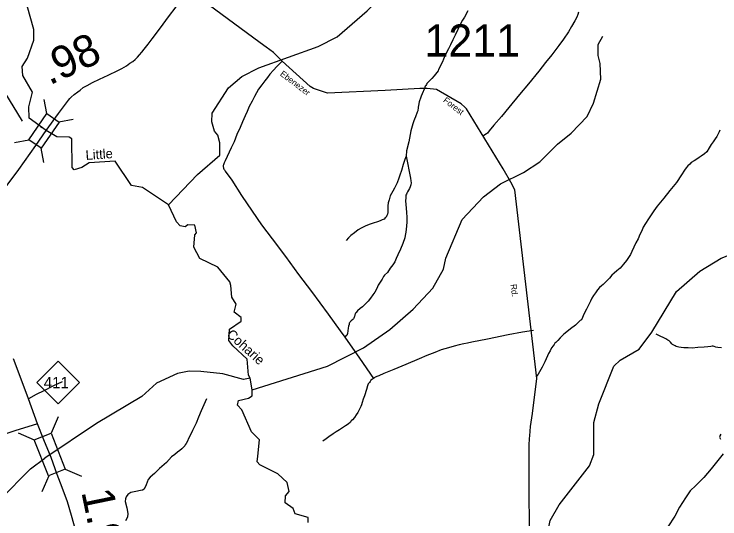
# Model space of a CAD drawing. Extents: x 2093524 to 2270757, y 289120 to 570408.
# Drawn here: x 2166684 to 2177691, y 409015 to 416881 of the extents above; entities that cross this region are included whole.
import ezdxf

# ---------------------------------------------------------------- set-up
doc = ezdxf.new("R2010")
doc.units = 0
for name, color, linetype in [('Exist Hydrographic Creek Single Shore', 7, 'Continuous'), ('Exist Hydrographic Creek Single Shore Label', 7, 'Continuous'), ('Exist Hydrographic Misc Water Feature', 7, 'Continuous'), ('Exist Road Non-System Type 51', 7, 'Continuous'), ('Exist Road Primary NC Attributed', 7, 'Continuous'), ('Exist Road Primary NC Mileage Hundredths English Label', 7, 'Continuous'), ('Exist Road Primary NC Shield CELL', 7, 'Continuous'), ('Exist Road Primary NC Shield Number Label', 7, 'Continuous'), ('Exist Road Primary NC Structure Standard Bridge CELL', 7, 'Continuous'), ('Exist Road Secondary Mileage Hundredths English Label', 7, 'Continuous'), ('Exist Road Secondary Structure Standard Bridge CELL', 7, 'Continuous'), ('Exist Road Secondary Structure Standard Bridge Number Label', 7, 'Continuous'), ('Exist Road Secondary Type 51 Attributed', 7, 'Continuous'), ('Exist Road Secondary Type 51 Label', 7, 'Continuous'), ('Exist Road Secondary Type 51 Number Label', 7, 'Continuous')]:
    doc.layers.add(name, color=color, linetype=linetype)

msp = doc.modelspace()

# ---------------------------------------------------------------- linework, layer by layer
at = {"layer": 'Exist Hydrographic Creek Single Shore'}
msp.add_line((2170398, 411028), (2170364, 411206), dxfattribs=at)
for points in [[(2167185, 415066), (2166917, 415257), (2166916, 415434), (2166973, 415666), (2166821, 415925), (2166812, 416066), (2166895, 416192), (2166993, 416476), (2166992, 416643), (2166839, 417181), (2166863, 417482)], [(2170398, 411028), (2171570, 411395), (2172135, 411682), (2172542, 411966), (2172907, 412284), (2173213, 412612), (2173378, 412904), (2173419, 413080), (2173673, 413679), (2174005, 414033), (2174270, 414235), (2174627, 414411), (2174885, 414580), (2175158, 414856), (2175373, 415023), (2175622, 415284), (2175721, 415491), (2175835, 415866), (2175825, 416109), (2175791, 416235), (2175790, 416409), (2175865, 416535)], [(2167121, 415107), (2167101, 415119)], [(2169090, 413911), (2168689, 414178), (2168514, 414208), (2168262, 414591), (2167854, 414563), (2167738, 414489), (2167621, 414456), (2167588, 414489), (2167585, 414939), (2167543, 414962), (2167352, 414969), (2167185, 415066)], [(2170364, 411206), (2170338, 411256), (2170320, 411505), (2170094, 411710), (2170035, 411793), (2170043, 411970), (2170225, 412094), (2170225, 412153), (2170116, 412234), (2170149, 412362), (2170081, 412468), (2170064, 412652), (2170047, 412711), (2169862, 412935), (2169578, 413075), (2169486, 413247), (2169501, 413441), (2169526, 413473), (2169500, 413592), (2169392, 413597), (2169351, 413565), (2169276, 413580), (2169217, 413646), (2169090, 413911)], [(2170364, 411206), (2170264, 411188), (2169938, 411277), (2169597, 411310), (2169413, 411317), (2169230, 411281), (2168906, 411130), (2168674, 410922), (2167968, 410499), (2167164, 409961)], [(2170487, 409990), (2170511, 410248), (2170385, 410372), (2170233, 410713), (2170166, 410787), (2170182, 410862), (2170340, 410895), (2170398, 410930), (2170398, 411028)], [(2171269, 408961), (2171269, 409036), (2171069, 409093), (2171035, 409175), (2170909, 409266), (2170917, 409374), (2170975, 409442), (2170941, 409584), (2170799, 409718), (2170515, 409855), (2170473, 409905), (2170487, 409990)], [(2173188, 405455), (2173538, 405550), (2173654, 405600), (2173845, 405760), (2173902, 405851), (2173924, 406536), (2174022, 406728), (2174204, 406993), (2174535, 407364), (2174743, 407547), (2174949, 407949), (2174981, 408099), (2175002, 408781), (2175043, 408990), (2175183, 409234), (2175655, 409844), (2175727, 410020)], [(2161002, 409838), (2161077, 409738), (2161429, 409413), (2161546, 409282), (2161621, 409248), (2162096, 409317), (2162288, 409287), (2162429, 409288), (2162662, 409355), (2162962, 409297), (2163490, 408784), (2163657, 408702), (2163915, 408736), (2164547, 408914), (2165680, 408954), (2165971, 409030), (2166469, 409319), (2166941, 409795), (2167164, 409961)]]:
    msp.add_lwpolyline(points, dxfattribs=at)
at = {"layer": 'Exist Hydrographic Misc Water Feature'}
msp.add_line((2169090, 413911), (2169546, 414381), dxfattribs=at)
for points in [[(2169546, 414381), (2169894, 414683), (2169893, 414876), (2169859, 414992), (2169809, 415058), (2169766, 415200), (2169774, 415335), (2170030, 415733), (2170237, 415909), (2170503, 416045), (2171426, 416374), (2171724, 416526), (2172189, 416930), (2172777, 417525)], [(2175727, 410020), (2175724, 410519), (2175805, 410809), (2176035, 411395), (2176135, 411488), (2176434, 411662), (2176632, 411924), (2177012, 412559), (2177377, 412877), (2177709, 413080), (2178191, 413264), (2178564, 413516), (2179153, 414003)]]:
    msp.add_lwpolyline(points, dxfattribs=at)
at = {"layer": 'Exist Road Non-System Type 51'}
for points in [[(2173758, 416933), (2173707, 416835), (2173675, 416789), (2173644, 416729), (2173604, 416642), (2173561, 416554), (2173527, 416480), (2173489, 416404), (2173460, 416340), (2173408, 416243), (2173381, 416177), (2173365, 416139), (2173337, 416089), (2173325, 416055), (2173304, 416017), (2173296, 415999), (2173278, 415971), (2173256, 415943), (2173234, 415917), (2173201, 415880), (2173171, 415852), (2173145, 415826), (2173123, 415802), (2173113, 415786), (2173103, 415770), (2173097, 415756), (2173084, 415722)], [(2175488, 416911), (2175476, 416875), (2175458, 416833), (2175429, 416777), (2175379, 416688), (2175330, 416604), (2175250, 416489), (2175177, 416391), (2175068, 416247), (2174973, 416126), (2174865, 415992), (2174708, 415793), (2174567, 415626), (2174399, 415425), (2174284, 415283), (2174168, 415148), (2174095, 415064), (2174065, 415026), (2174049, 415013), (2173995, 414981)], [(2170864, 416145), (2170780, 416065), (2170727, 416006), (2170673, 415946), (2170635, 415894), (2170596, 415842), (2170550, 415779), (2170498, 415709), (2170433, 415599), (2170395, 415524), (2170352, 415442), (2170318, 415364), (2170289, 415296), (2170245, 415202), (2170208, 415116), (2170156, 415005), (2170115, 414893), (2170068, 414797), (2169977, 414593), (2169961, 414562), (2169955, 414547), (2169951, 414533), (2169947, 414520), (2169945, 414508), (2169946, 414499), (2169948, 414488), (2169949, 414478), (2169954, 414467), (2169964, 414455), (2169976, 414433), (2170079, 414293), (2170230, 414056), (2170395, 413809), (2170540, 413598), (2170708, 413377), (2170915, 413102), (2171119, 412822), (2171320, 412557), (2171582, 412204), (2171771, 411944), (2171840, 411846)], [(2173084, 415722), (2173050, 415641), (2173034, 415603), (2173022, 415571), (2173007, 415531), (2173003, 415513), (2172989, 415457), (2172987, 415429), (2172987, 415409), (2172981, 415387), (2172978, 415375), (2172972, 415351), (2172944, 415279), (2172930, 415243), (2172916, 415217), (2172901, 415169), (2172873, 415063), (2172838, 414891), (2172805, 414752), (2172796, 414666)], [(2177691, 415072), (2177677, 415044), (2177664, 415016), (2177642, 414976), (2177616, 414936), (2177585, 414891), (2177555, 414847), (2177521, 414795), (2177487, 414737), (2177452, 414705), (2177398, 414665), (2177366, 414644), (2177332, 414622), (2177290, 414596), (2177244, 414566), (2177220, 414545), (2177189, 414515), (2177163, 414487), (2177137, 414447), (2177094, 414375), (2177012, 414259), (2176909, 414130), (2176816, 414014), (2176714, 413889), (2176661, 413817), (2176619, 413752), (2176578, 413690), (2176532, 413618), (2176494, 413562), (2176471, 413506), (2176441, 413446), (2176414, 413379), (2176382, 413315), (2176348, 413251), (2176319, 413181), (2176297, 413137), (2176267, 413089), (2176234, 413040), (2176190, 412982), (2176138, 412922), (2176082, 412878), (2176043, 412843), (2176007, 412815), (2175969, 412767), (2175917, 412713), (2175898, 412693), (2175868, 412667), (2175842, 412648), (2175814, 412618), (2175782, 412582), (2175753, 412540), (2175721, 412494), (2175695, 412452), (2175673, 412406), (2175648, 412355), (2175610, 412281), (2175574, 412215), (2175559, 412177), (2175549, 412155), (2175543, 412139), (2175527, 412117), (2175523, 412113), (2175513, 412105), (2175509, 412101), (2175489, 412087), (2175438, 412036), (2175360, 411974), (2175358, 411972), (2175258, 411893), (2175201, 411835), (2175161, 411797), (2175131, 411765), (2175117, 411751), (2175105, 411732), (2175092, 411712), (2175066, 411678), (2175042, 411636), (2175020, 411594), (2175000, 411558), (2174959, 411462), (2174921, 411381), (2174834, 411235)], [(2172796, 414666), (2172818, 414565), (2172847, 414429), (2172863, 414351), (2172867, 414323), (2172872, 414285), (2172874, 414251), (2172870, 414219), (2172862, 414191), (2172848, 414161), (2172834, 414137), (2172819, 414111), (2172807, 414093), (2172801, 414075), (2172793, 414057), (2172791, 414019), (2172788, 413973), (2172794, 413915), (2172800, 413857), (2172805, 413789), (2172809, 413715), (2172807, 413643), (2172802, 413575), (2172792, 413483), (2172784, 413433), (2172777, 413397), (2172745, 413305), (2172712, 413219), (2172670, 413128), (2172643, 413072), (2172619, 413020), (2172591, 412974), (2172548, 412924), (2172506, 412856), (2172458, 412813), (2172446, 412793), (2172422, 412751), (2172393, 412705), (2172363, 412659), (2172339, 412605), (2172310, 412550), (2172280, 412504), (2172242, 412456), (2172205, 412406), (2172177, 412376), (2172155, 412356), (2172117, 412321), (2172079, 412291), (2172037, 412255), (2172017, 412233), (2172010, 412223), (2172002, 412207), (2171996, 412193), (2171990, 412171), (2171988, 412157), (2171982, 412143), (2171976, 412133), (2171966, 412123), (2171940, 412103), (2171930, 412093), (2171924, 412086), (2171919, 412076), (2171910, 412064), (2171907, 412046), (2171901, 412020), (2171893, 411986), (2171889, 411944), (2171883, 411906), (2171879, 411888), (2171876, 411882), (2171872, 411878), (2171864, 411870), (2171840, 411846)], [(2172796, 414666), (2172778, 414614), (2172754, 414536), (2172725, 414446), (2172701, 414372), (2172683, 414322), (2172658, 414254), (2172638, 414210), (2172616, 414170), (2172591, 414123), (2172569, 414083), (2172549, 414049), (2172531, 413989), (2172520, 413941), (2172512, 413891), (2172512, 413847), (2172510, 413817), (2172510, 413791), (2172507, 413765), (2172497, 413743), (2172487, 413719), (2172473, 413705), (2172453, 413687), (2172425, 413673), (2172395, 413660), (2172351, 413642), (2172282, 413622), (2172220, 413602), (2172158, 413575), (2172094, 413545), (2172050, 413519), (2171993, 413474), (2171937, 413430), (2171899, 413392), (2171863, 413352)], [(2174782, 411953), (2174612, 411924), (2174387, 411881), (2174069, 411817), (2173820, 411771), (2173754, 411755), (2173700, 411745), (2173626, 411728), (2173548, 411708), (2173458, 411681), (2173346, 411647), (2173245, 411610), (2173121, 411563), (2172999, 411511), (2172792, 411422), (2172606, 411345), (2172451, 411278), (2172371, 411243), (2172343, 411233), (2172329, 411229), (2172315, 411221), (2172305, 411215), (2172291, 411205)], [(2177715, 411679), (2177657, 411687), (2177629, 411691), (2177603, 411701), (2177587, 411705), (2177569, 411705), (2177547, 411702), (2177501, 411698), (2177443, 411692), (2177349, 411683), (2177261, 411677), (2177197, 411681), (2177131, 411682), (2177087, 411686), (2177051, 411692), (2177009, 411699), (2176991, 411709), (2176971, 411723), (2176953, 411733), (2176943, 411745), (2176920, 411769), (2176900, 411787), (2176878, 411798), (2176846, 411820), (2176808, 411840), (2176768, 411858), (2176698, 411892)], [(2171840, 411846), (2172068, 411519), (2172291, 411205)], [(2172291, 411205), (2172273, 411191), (2172249, 411175), (2172237, 411156), (2172224, 411142), (2172214, 411128), (2172208, 411120), (2172200, 411106), (2172194, 411088), (2172178, 411032), (2172147, 410932), (2172129, 410878), (2172114, 410828), (2172100, 410794), (2172090, 410764), (2172080, 410744), (2172066, 410712), (2172046, 410673), (2172021, 410636), (2171993, 410597), (2171961, 410559), (2171943, 410541), (2171929, 410523), (2171894, 410489), (2171852, 410466), (2171804, 410432), (2171760, 410402), (2171708, 410372), (2171660, 410340), (2171593, 410293), (2171549, 410263), (2171501, 410225)], [(2167435, 411150), (2167290, 411083), (2167146, 411010), (2167029, 410953), (2166909, 410888)], [(2169682, 410888), (2169601, 410700), (2169562, 410598), (2169522, 410505), (2169499, 410455), (2169465, 410391), (2169428, 410313), (2169406, 410269), (2169386, 410225), (2169368, 410191), (2169350, 410169), (2169346, 410155), (2169322, 410128), (2169299, 410104), (2169271, 410078), (2169231, 410052), (2169191, 410020), (2169141, 409980), (2169061, 409893), (2168952, 409799), (2168873, 409724), (2168805, 409666), (2168777, 409628), (2168746, 409548), (2168710, 409479), (2168684, 409461), (2168654, 409455), (2168582, 409441), (2168506, 409424), (2168458, 409396), (2168431, 409356), (2168419, 409328), (2168417, 409284), (2168440, 409188), (2168456, 409098), (2168451, 409040), (2168423, 408984)], [(2167051, 410496), (2166696, 410387), (2166356, 410277)], [(2177704, 410334), (2177688, 410310), (2177689, 410300), (2177686, 410290), (2177689, 410276), (2177701, 410258)], [(2177740, 410030), (2177555, 409795), (2177438, 409658), (2177313, 409534), (2177227, 409453), (2177156, 409341), (2177063, 409196), (2176986, 409058), (2176877, 408891)]]:
    msp.add_lwpolyline(points, dxfattribs=at)
at = {"layer": 'Exist Road Primary NC Attributed'}
msp.add_lwpolyline([(2167644, 408842), (2167581, 409067), (2167516, 409283), (2167434, 409506), (2167355, 409706), (2167263, 409969), (2167150, 410248), (2167051, 410496), (2166909, 410888), (2166747, 411317), (2166676, 411511)], dxfattribs=at)
at = {"layer": 'Exist Road Primary NC Shield CELL'}
msp.add_lwpolyline([(2167037, 411141), (2167370, 411474), (2167703, 411141), (2167370, 410808)], close=True, dxfattribs=at)
at = {"layer": 'Exist Road Primary NC Structure Standard Bridge CELL'}
for p, q in [((2167370, 410604), (2167260, 410351)), ((2166745, 410357), (2166998, 410247)), ((2167481, 409789), (2167734, 409679)), ((2167225, 409687), (2167115, 409434))]:
    msp.add_line(p, q, dxfattribs=at)
msp.add_lwpolyline([(2167260, 410351), (2167482, 409789), (2167220, 409685), (2166998, 410247)], close=True, dxfattribs=at)
at = {"layer": 'Exist Road Secondary Structure Standard Bridge CELL'}
for p, q in [((2167196, 415330), (2167155, 415552)), ((2167383, 415202), (2167605, 415243)), ((2166692, 414880), (2166915, 414921)), ((2167147, 414568), (2167106, 414790))]:
    msp.add_line(p, q, dxfattribs=at)
msp.add_lwpolyline([(2166915, 414921), (2167195, 415330), (2167386, 415199), (2167106, 414790)], close=True, dxfattribs=at)
at = {"layer": 'Exist Road Secondary Structure Standard Bridge Number Label'}
msp.add_lwpolyline([(2166814, 415213), (2165300, 417690), (2164942, 422287)], dxfattribs=at)
at = {"layer": 'Exist Road Secondary Type 51 Attributed'}
for points in [[(2174723, 408180), (2174714, 410165), (2174716, 410199), (2174720, 410231), (2174722, 410269), (2174725, 410309), (2174737, 410455), (2174769, 410657), (2174836, 411201), (2174494, 414142), (2174433, 414264), (2174312, 414469), (2173739, 415403), (2173715, 415431), (2173656, 415485), (2173270, 415707), (2173125, 415724), (2173011, 415721), (2172470, 415688), (2171571, 415647), (2171354, 415720), (2171302, 415754), (2170864, 416145), (2170727, 416280), (2170673, 416322), (2170615, 416365), (2170520, 416435), (2169412, 417254)], [(2167185, 415066), (2167378, 415334), (2167530, 415538), (2167552, 415566), (2167572, 415589), (2167620, 415629), (2167676, 415671), (2167714, 415695), (2167763, 415736), (2167823, 415768), (2167907, 415816), (2168016, 415867), (2168152, 415930), (2168302, 416001), (2168365, 416035), (2168435, 416077), (2168491, 416114), (2168537, 416142), (2168572, 416176), (2168608, 416210), (2168638, 416248), (2168678, 416287), (2168713, 416337), (2168775, 416413), (2168837, 416493), (2168966, 416668), (2169094, 416839), (2169210, 416993)], [(2166033, 413437), (2166057, 413489), (2166080, 413529), (2166160, 413643), (2166287, 413824), (2166543, 414174), (2166759, 414461), (2167021, 414834), (2167185, 415066)]]:
    msp.add_lwpolyline(points, dxfattribs=at)

# ---------------------------------------------------------------- texts
at = {"layer": 'Exist Hydrographic Creek Single Shore Label'}
for s, rotation, p in [('Little', 3.9167, (2167804, 414608)), ('Coharie', 317.8459, (2169987, 411873))]:
    msp.add_text(s, height=150, rotation=rotation, dxfattribs=at).set_placement(p)
at = {"layer": 'Exist Road Primary NC Mileage Hundredths English Label'}
msp.add_text('1.98', height=500, rotation=281.5953, dxfattribs=at).set_placement((2167731, 409437))
at = {"layer": 'Exist Road Primary NC Shield Number Label'}
msp.add_text('411', height=175, dxfattribs=at).set_placement((2167146, 411051))
at = {"layer": 'Exist Road Secondary Mileage Hundredths English Label'}
msp.add_text('.98', height=500, rotation=24.7959, dxfattribs=at).set_placement((2167236, 415767))
at = {"layer": 'Exist Road Secondary Type 51 Label'}
for s, rotation, p in [('Ebenezer', 322.824, (2170823, 415932)), ('Forest', 322.4573, (2173366, 415520)), ('Rd.', 276.6364, (2174427, 412668))]:
    msp.add_text(s, height=95, rotation=rotation, dxfattribs=at).set_placement(p)
at = {"layer": 'Exist Road Secondary Type 51 Number Label'}
msp.add_text('1211', height=500, dxfattribs=at).set_placement((2173085, 416220))

doc.saveas('drawing.dxf')
